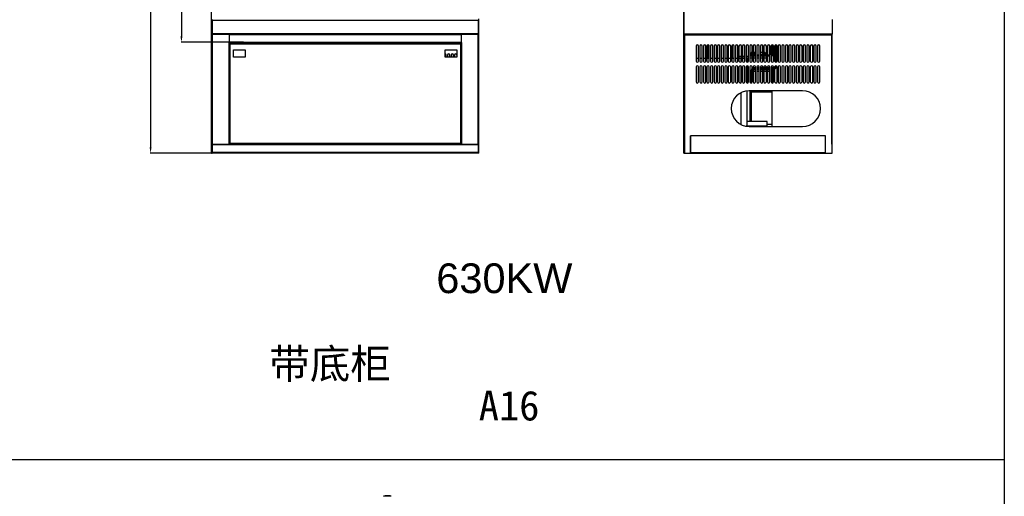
# Model space of a CAD drawing. Header units: millimetres. Extents: x 1117 to 38156, y -1945 to 7303.
# Tile 793 of 831: x 31505 to 34818, y 2999 to 4601. Entities that reach past the tile are written whole.
import ezdxf

# ---------------------------------------------------------------- set-up
doc = ezdxf.new("R2010")
doc.units = ezdxf.units.MM
doc.styles.get("Standard").update_dxf_attribs({"font": 'arial.ttf'})
doc.dimstyles.new('ISO-25', dxfattribs={"dimtxt": 2.5, "dimasz": 2.5, "dimexe": 1.25, "dimexo": 0.625, "dimtad": 1, "dimtxsty": 'Standard', "dimcen": 2.5, "dimadec": 0, "dimazin": 0, "dimtfac": 1, "dimtmove": 0, "dimatfit": 3, "dimfxl": 0, "dimarcsym": 0})

# ---------------------------------------------------------------- blocks, each defined once
blk = doc.blocks.new('*D241')
at = {"color": 0, "linetype": 'Continuous', "lineweight": -2}
for p, q in [((32149.6, 5908.6), (31944.1, 5908.6)), ((31945.3, 5888.6), (31945.3, 4172.6)), ((32151.6, 4152.6), (31944.1, 4152.6))]:
    blk.add_line(p, q, dxfattribs=at)
at = {"color": 0, "linetype": 'Continuous'}
for points in [[(31942, 5888.6), (31948.6, 5888.6), (31945.3, 5908.6)], [(31942, 4172.6), (31948.6, 4172.6), (31945.3, 4152.6)]]:
    blk.add_solid(points, dxfattribs=at)
at = {"layer": 'Defpoints', "color": 0, "linetype": 'Continuous'}
for p in [(32150.2, 5908.6), (31945.3, 4152.6), (32152.2, 4152.6)]:
    blk.add_point(p, dxfattribs=at)
at = {"color": 0, "linetype": 'Continuous', "insert": (31911.3, 5092.9), "char_height": 25, "width": 61.688, "attachment_point": 2, "rotation": 90, "line_spacing_factor": 0.9}
blk.add_mtext('1756', dxfattribs=at)
blk = doc.blocks.new('*D242')
at = {"color": 0, "linetype": 'Continuous', "lineweight": -2}
for p, q in [((32257.6, 5888.6), (32047.9, 5888.6)), ((32049.2, 5868.6), (32049.2, 4545.6)), ((32257.6, 4525.6), (32047.9, 4525.6))]:
    blk.add_line(p, q, dxfattribs=at)
at = {"color": 0, "linetype": 'Continuous'}
for points in [[(32045.8, 5868.6), (32052.5, 5868.6), (32049.2, 5888.6)], [(32045.8, 4545.6), (32052.5, 4545.6), (32049.2, 4525.6)]]:
    blk.add_solid(points, dxfattribs=at)
at = {"layer": 'Defpoints', "color": 0, "linetype": 'Continuous'}
for p in [(32258.2, 5888.6), (32049.2, 4525.6), (32258.2, 4525.6)]:
    blk.add_point(p, dxfattribs=at)
at = {"color": 0, "linetype": 'Continuous', "insert": (32015.2, 5374.6), "char_height": 25, "width": 61.688, "attachment_point": 2, "rotation": 90, "line_spacing_factor": 0.9}
blk.add_mtext('1363', dxfattribs=at)

msp = doc.modelspace()

# ---------------------------------------------------------------- linework, layer by layer
for p, q in [((34817.987, 6709.046), (34817.987, -1944.523)), ((24456.866, 3122.492), (34817.987, 3122.492))]:
    msp.add_line(p, q)
at = {"color": 7, "linetype": 'Continuous'}
for p, q in [((32150.22, 4552.577), (32150.22, 5908.577)), ((33739.247, 4152.577), (33739.247, 5906.577)), ((33741.247, 4552.577), (33741.247, 5906.577)), ((32152.22, 4602.577), (32152.22, 4552.577)), ((32152.22, 4600.377), (33048.22, 4600.377)), ((33048.22, 4602.577), (33048.22, 4600.377)), ((33048.22, 4554.777), (33048.22, 4600.377)), ((33050.22, 4152.577), (33050.22, 4604.577)), ((34239.247, 4602.577), (34239.247, 4552.577)), ((32151.32, 4552.577), (32150.22, 4552.577)), ((32150.22, 4152.577), (32150.22, 4552.577)), ((32151.32, 4552.577), (32210.22, 4552.577)), ((32152.22, 4554.777), (33048.22, 4554.777)), ((32152.42, 4552.577), (32152.42, 4182.577)), ((32990.22, 4552.577), (32210.22, 4552.577)), ((32210.22, 4552.577), (32210.22, 4524.577)), ((32990.22, 4550.577), (32210.22, 4550.577)), ((32990.22, 4552.577), (33049.576, 4552.577)), ((32990.22, 4552.577), (32990.22, 4524.577)), ((33048.02, 4182.577), (33048.02, 4552.577)), ((33048.22, 4554.777), (33048.22, 4552.577)), ((33050.22, 4552.577), (33049.576, 4552.577)), ((33739.247, 4552.577), (33739.891, 4552.577)), ((33741.447, 4552.577), (33739.891, 4552.577)), ((34237.047, 4552.577), (33741.447, 4552.577)), ((33741.447, 4552.577), (33741.447, 4152.577)), ((33741.447, 4550.377), (34237.047, 4550.377)), ((34237.047, 4552.577), (34239.247, 4552.577)), ((34237.047, 4552.577), (34237.047, 4182.577)), ((34239.247, 4152.577), (34239.247, 4552.577)), ((32208.02, 4524.577), (32210.22, 4524.577)), ((32208.02, 4524.577), (32208.02, 4182.577)), ((32990.22, 4524.577), (32210.22, 4524.577)), ((32210.22, 4524.577), (32210.22, 4522.577)), ((32990.22, 4522.577), (32210.22, 4522.577)), ((32210.22, 4522.577), (32210.22, 4182.577)), ((32211.22, 4511.577), (32210.22, 4511.577)), ((32210.42, 4511.077), (32211.22, 4511.077)), ((32210.42, 4182.577), (32210.42, 4511.077)), ((32211.22, 4521.577), (32989.22, 4521.577)), ((32211.22, 4183.577), (32211.22, 4521.577)), ((32211.22, 4520.177), (32989.22, 4520.177)), ((32212.62, 4184.977), (32212.62, 4520.177)), ((32987.82, 4520.177), (32987.82, 4184.977)), ((32989.22, 4183.577), (32989.22, 4521.577)), ((32990.22, 4511.577), (32989.22, 4511.577)), ((32989.22, 4511.077), (32990.02, 4511.077)), ((32990.02, 4511.077), (32990.02, 4182.577)), ((32992.42, 4524.577), (32990.22, 4524.577)), ((32990.22, 4524.577), (32990.22, 4522.577)), ((32990.22, 4182.577), (32990.22, 4522.577)), ((32992.42, 4182.577), (32992.42, 4524.577)), ((33781.247, 4512.577), (33781.247, 4462.577)), ((33789.247, 4462.577), (33789.247, 4512.577)), ((33793.247, 4512.577), (33793.247, 4462.577)), ((33801.247, 4462.577), (33801.247, 4512.577)), ((33805.247, 4512.577), (33805.247, 4462.577)), ((33813.247, 4462.577), (33813.247, 4512.577)), ((33817.247, 4512.577), (33817.247, 4462.577)), ((33820.247, 4472.577), (33820.247, 4516.378)), ((33823.247, 4515.959), (33823.247, 4492.577)), ((33825.247, 4462.577), (33825.247, 4512.577)), ((33829.247, 4512.577), (33829.247, 4462.577)), ((33837.247, 4462.577), (33837.247, 4512.577)), ((33841.247, 4512.577), (33841.247, 4462.577)), ((33849.247, 4462.577), (33849.247, 4512.577)), ((33853.247, 4512.577), (33853.247, 4462.577)), ((33861.247, 4462.577), (33861.247, 4512.577)), ((33865.247, 4512.577), (33865.247, 4462.577)), ((33873.247, 4462.577), (33873.247, 4512.577)), ((33877.247, 4512.577), (33877.247, 4462.577)), ((33885.247, 4462.577), (33885.247, 4512.577)), ((33889.247, 4512.577), (33889.247, 4462.577)), ((33897.247, 4462.577), (33897.247, 4512.577)), ((33901.247, 4512.577), (33901.247, 4462.577)), ((33902.247, 4515.148), (33902.247, 4472.577)), ((33909.247, 4462.577), (33909.247, 4512.577)), ((33913.247, 4512.577), (33913.247, 4462.577)), ((33921.247, 4462.577), (33921.247, 4512.577)), ((33925.247, 4512.577), (33925.247, 4462.577)), ((33933.247, 4462.577), (33933.247, 4512.577)), ((33937.247, 4512.577), (33937.247, 4462.577)), ((33945.247, 4462.577), (33945.247, 4512.577)), ((33949.247, 4512.577), (33949.247, 4462.577)), ((33957.247, 4462.577), (33957.247, 4512.577)), ((33961.247, 4512.577), (33961.247, 4462.577)), ((33969.247, 4462.577), (33969.247, 4512.577)), ((33973.247, 4512.577), (33973.247, 4462.577)), ((33981.247, 4462.577), (33981.247, 4512.577)), ((33985.247, 4512.577), (33985.247, 4462.577)), ((33993.247, 4462.577), (33993.247, 4512.577)), ((33997.247, 4512.577), (33997.247, 4462.577)), ((34005.247, 4462.577), (34005.247, 4512.577)), ((34009.247, 4512.577), (34009.247, 4462.577)), ((34017.247, 4462.577), (34017.247, 4512.577)), ((34021.247, 4512.577), (34021.247, 4462.577)), ((34029.247, 4462.577), (34029.247, 4512.577)), ((34033.247, 4512.577), (34033.247, 4462.577)), ((34033.747, 4484.577), (34033.747, 4514.4)), ((34037.747, 4484.577), (34037.747, 4516.477)), ((34041.247, 4462.577), (34041.247, 4512.577)), ((34045.247, 4512.577), (34045.247, 4462.577)), ((34048.747, 4458.676), (34048.747, 4516.477)), ((34052.747, 4460.753), (34052.747, 4514.4)), ((34053.247, 4462.577), (34053.247, 4512.577)), ((34057.247, 4512.577), (34057.247, 4462.577)), ((34065.247, 4462.577), (34065.247, 4512.577)), ((34069.247, 4512.577), (34069.247, 4462.577)), ((34077.247, 4462.577), (34077.247, 4512.577)), ((34081.247, 4512.577), (34081.247, 4462.577)), ((34089.247, 4462.577), (34089.247, 4512.577)), ((34093.247, 4512.577), (34093.247, 4462.577)), ((34101.247, 4462.577), (34101.247, 4512.577)), ((34105.247, 4512.577), (34105.247, 4462.577)), ((34113.247, 4462.577), (34113.247, 4512.577)), ((34117.247, 4512.577), (34117.247, 4462.577)), ((34125.247, 4462.577), (34125.247, 4512.577)), ((34129.247, 4512.577), (34129.247, 4462.577)), ((34137.247, 4462.577), (34137.247, 4512.577)), ((34141.247, 4512.577), (34141.247, 4462.577)), ((34149.247, 4462.577), (34149.247, 4512.577)), ((34153.247, 4512.577), (34153.247, 4462.577)), ((34161.247, 4462.577), (34161.247, 4512.577)), ((34165.247, 4512.577), (34165.247, 4462.577)), ((34173.247, 4462.577), (34173.247, 4512.577)), ((34177.247, 4512.577), (34177.247, 4462.577)), ((34185.247, 4462.577), (34185.247, 4512.577)), ((34189.247, 4512.577), (34189.247, 4462.577)), ((34197.247, 4462.577), (34197.247, 4512.577)), ((32224.22, 4499.977), (32263.72, 4499.977)), ((32224.22, 4475.177), (32224.22, 4499.977)), ((32263.72, 4475.177), (32224.22, 4475.177)), ((32263.72, 4499.977), (32263.72, 4475.177)), ((32936.72, 4499.977), (32976.22, 4499.977)), ((32936.72, 4475.177), (32936.72, 4499.977)), ((32976.22, 4475.177), (32936.72, 4475.177)), ((32940.22, 4475.177), (32940.22, 4482.577)), ((32944.22, 4482.577), (32944.22, 4475.177)), ((32952.22, 4475.177), (32952.22, 4482.577)), ((32956.22, 4482.577), (32956.22, 4475.177)), ((32964.22, 4475.177), (32964.22, 4482.577)), ((32968.22, 4482.577), (32968.22, 4475.177)), ((32976.22, 4499.977), (32976.22, 4475.177)), ((33820.247, 4492.577), (33823.247, 4492.577)), ((33925.247, 4478.577), (33933.247, 4478.577)), ((33926.247, 4473.577), (33933.247, 4473.577)), ((33926.247, 4472.577), (33926.247, 4473.577)), ((33937.247, 4478.577), (33945.247, 4478.577)), ((33937.247, 4473.577), (33945.247, 4473.577)), ((33949.247, 4478.577), (33957.247, 4478.577)), ((33949.247, 4473.577), (33957.247, 4473.577)), ((33961.247, 4482.577), (33969.247, 4482.577)), ((33969.247, 4478.577), (33961.247, 4478.577)), ((33961.247, 4473.577), (33969.247, 4473.577)), ((33962.747, 4478.577), (33962.747, 4482.577)), ((33967.241, 4490.977), (33966.747, 4490.691)), ((33966.747, 4482.862), (33966.747, 4490.691)), ((33966.747, 4482.862), (33967.241, 4482.577)), ((33969.247, 4490.977), (33967.241, 4490.977)), ((33981.247, 4490.977), (33973.247, 4490.977)), ((33981.247, 4482.577), (33973.247, 4482.577)), ((33981.247, 4478.577), (33973.247, 4478.577)), ((33973.247, 4473.577), (33981.247, 4473.577)), ((33974.747, 4489.977), (33974.747, 4483.577)), ((33993.247, 4482.577), (33985.247, 4482.577)), ((33993.247, 4478.577), (33985.247, 4478.577)), ((33985.247, 4473.577), (33993.247, 4473.577)), ((34005.247, 4490.977), (33997.247, 4490.977)), ((34005.247, 4482.577), (33997.247, 4482.577)), ((34005.247, 4478.577), (33997.247, 4478.577)), ((33997.247, 4473.577), (34005.247, 4473.577)), ((34004.747, 4489.977), (34004.747, 4483.577)), ((34012.252, 4490.977), (34009.247, 4490.977)), ((34017.247, 4482.577), (34009.247, 4482.577)), ((34017.247, 4478.577), (34009.247, 4478.577)), ((34009.247, 4473.577), (34017.247, 4473.577)), ((34012.252, 4490.977), (34012.747, 4490.691)), ((34012.747, 4482.862), (34012.252, 4482.577)), ((34012.747, 4482.862), (34012.747, 4490.691)), ((34029.247, 4482.577), (34021.247, 4482.577)), ((34029.247, 4478.577), (34021.247, 4478.577)), ((34033.747, 4484.577), (34037.747, 4484.577)), ((33781.247, 4472.577), (33789.247, 4472.577)), ((33781.247, 4442.577), (33781.247, 4392.577)), ((33789.247, 4392.577), (33789.247, 4442.577)), ((33793.247, 4472.577), (33801.247, 4472.577)), ((33793.247, 4442.577), (33793.247, 4392.577)), ((33801.247, 4392.577), (33801.247, 4442.577)), ((33805.247, 4472.577), (33813.247, 4472.577)), ((33805.247, 4442.577), (33805.247, 4392.577)), ((33813.247, 4392.577), (33813.247, 4442.577)), ((33817.247, 4472.577), (33825.247, 4472.577)), ((33817.247, 4442.577), (33817.247, 4392.577)), ((33825.247, 4392.577), (33825.247, 4442.577)), ((33829.247, 4472.577), (33837.247, 4472.577)), ((33829.247, 4442.577), (33829.247, 4392.577)), ((33837.247, 4392.577), (33837.247, 4442.577)), ((33841.247, 4472.577), (33849.247, 4472.577)), ((33841.247, 4442.577), (33841.247, 4392.577)), ((33849.247, 4392.577), (33849.247, 4442.577)), ((33853.247, 4472.577), (33861.247, 4472.577)), ((33853.247, 4442.577), (33853.247, 4392.577)), ((33861.247, 4392.577), (33861.247, 4442.577)), ((33865.247, 4472.577), (33873.247, 4472.577)), ((33865.247, 4442.577), (33865.247, 4392.577)), ((33873.247, 4392.577), (33873.247, 4442.577)), ((33877.247, 4472.577), (33885.247, 4472.577)), ((33877.247, 4442.577), (33877.247, 4392.577)), ((33885.247, 4392.577), (33885.247, 4442.577)), ((33889.247, 4472.577), (33897.247, 4472.577)), ((33889.247, 4442.577), (33889.247, 4392.577)), ((33897.247, 4392.577), (33897.247, 4442.577)), ((33901.247, 4472.577), (33909.247, 4472.577)), ((33901.247, 4442.577), (33901.247, 4392.577)), ((33909.247, 4392.577), (33909.247, 4442.577)), ((33913.247, 4472.577), (33921.247, 4472.577)), ((33913.247, 4442.577), (33913.247, 4392.577)), ((33921.247, 4392.577), (33921.247, 4442.577)), ((33925.247, 4472.577), (33933.247, 4472.577)), ((33925.247, 4442.577), (33925.247, 4392.577)), ((33931.247, 4472.577), (33931.247, 4459.195)), ((33931.247, 4445.959), (33931.247, 4389.195)), ((33933.247, 4392.577), (33933.247, 4442.577)), ((33937.247, 4472.577), (33945.247, 4472.577)), ((33937.247, 4442.577), (33937.247, 4392.577)), ((33945.247, 4392.577), (33945.247, 4442.577)), ((33949.247, 4472.577), (33951.247, 4472.577)), ((33949.247, 4442.577), (33949.247, 4392.577)), ((33951.247, 4472.577), (33951.247, 4459.195)), ((33951.247, 4445.959), (33951.247, 4389.195)), ((33957.247, 4392.577), (33957.247, 4442.577)), ((33961.247, 4442.577), (33961.247, 4392.577)), ((33969.247, 4392.577), (33969.247, 4442.577)), ((33973.247, 4442.577), (33973.247, 4392.577)), ((33973.247, 4440.577), (33981.247, 4440.577)), ((33975.247, 4440.577), (33975.247, 4436.577)), ((33981.247, 4392.577), (33981.247, 4442.577)), ((33985.247, 4442.577), (33985.247, 4392.577)), ((33993.247, 4440.577), (33985.247, 4440.577)), ((33993.247, 4392.577), (33993.247, 4442.577)), ((33997.247, 4442.577), (33997.247, 4392.577)), ((34005.247, 4440.577), (33997.247, 4440.577)), ((34005.247, 4392.577), (34005.247, 4442.577)), ((34009.247, 4442.577), (34009.247, 4392.577)), ((34017.247, 4440.577), (34009.247, 4440.577)), ((34017.247, 4392.577), (34017.247, 4442.577)), ((34021.247, 4442.577), (34021.247, 4392.577)), ((34029.247, 4440.577), (34021.247, 4440.577)), ((34029.247, 4392.577), (34029.247, 4442.577)), ((34033.247, 4442.577), (34033.247, 4392.577)), ((34041.247, 4440.577), (34033.247, 4440.577)), ((34041.247, 4392.577), (34041.247, 4442.577)), ((34045.247, 4442.577), (34045.247, 4392.577)), ((34048.747, 4444.577), (34048.747, 4446.477)), ((34052.628, 4444.577), (34048.747, 4444.577)), ((34053.247, 4392.577), (34053.247, 4442.577)), ((34057.247, 4442.577), (34057.247, 4392.577)), ((34065.247, 4392.577), (34065.247, 4442.577)), ((34069.247, 4442.577), (34069.247, 4392.577)), ((34077.247, 4392.577), (34077.247, 4442.577)), ((34081.247, 4442.577), (34081.247, 4392.577)), ((34089.247, 4392.577), (34089.247, 4442.577)), ((34093.247, 4442.577), (34093.247, 4392.577)), ((34101.247, 4392.577), (34101.247, 4442.577)), ((34105.247, 4442.577), (34105.247, 4392.577)), ((34113.247, 4392.577), (34113.247, 4442.577)), ((34117.247, 4442.577), (34117.247, 4392.577)), ((34125.247, 4392.577), (34125.247, 4442.577)), ((34129.247, 4442.577), (34129.247, 4392.577)), ((34137.247, 4392.577), (34137.247, 4442.577)), ((34141.247, 4442.577), (34141.247, 4392.577)), ((34149.247, 4392.577), (34149.247, 4442.577)), ((34153.247, 4442.577), (34153.247, 4392.577)), ((34161.247, 4392.577), (34161.247, 4442.577)), ((34165.247, 4442.577), (34165.247, 4392.577)), ((34173.247, 4392.577), (34173.247, 4442.577)), ((34177.247, 4442.577), (34177.247, 4392.577)), ((34185.247, 4392.577), (34185.247, 4442.577)), ((34189.247, 4442.577), (34189.247, 4392.577)), ((34197.247, 4392.577), (34197.247, 4442.577)), ((33951.247, 4430.577), (33957.247, 4430.577)), ((33961.247, 4430.577), (33967.247, 4430.577)), ((33961.247, 4424.577), (33967.247, 4424.577)), ((33967.247, 4436.577), (33969.247, 4436.577)), ((33967.247, 4436.577), (33967.247, 4432.577)), ((33969.247, 4432.577), (33967.247, 4432.577)), ((33967.247, 4389.195), (33967.247, 4432.577)), ((33967.247, 4428.577), (33969.247, 4428.577)), ((33981.247, 4436.577), (33973.247, 4436.577)), ((33981.247, 4432.577), (33973.247, 4432.577)), ((33973.247, 4428.577), (33981.247, 4428.577)), ((33993.247, 4436.577), (33985.247, 4436.577)), ((33993.247, 4432.577), (33985.247, 4432.577)), ((33985.247, 4428.577), (33993.247, 4428.577)), ((34005.247, 4436.577), (33997.247, 4436.577)), ((34005.247, 4432.577), (33997.247, 4432.577)), ((33997.247, 4428.577), (34005.247, 4428.577)), ((34017.247, 4436.577), (34009.247, 4436.577)), ((34017.247, 4432.577), (34009.247, 4432.577)), ((34009.247, 4428.577), (34017.247, 4428.577)), ((34029.247, 4436.577), (34021.247, 4436.577)), ((34029.247, 4432.577), (34021.247, 4432.577)), ((34021.247, 4428.577), (34029.247, 4428.577)), ((34041.247, 4436.577), (34033.247, 4436.577)), ((34037.247, 4432.577), (34033.247, 4432.577)), ((34033.247, 4428.577), (34037.247, 4428.577)), ((34034.247, 4436.577), (34034.247, 4432.577)), ((34037.247, 4436.577), (34037.247, 4432.577)), ((34037.247, 4388.577), (34037.247, 4432.577)), ((33931.247, 4355.313), (33931.247, 4249.84)), ((33951.247, 4361.736), (33951.247, 4243.577)), ((34139.247, 4362.577), (33959.247, 4362.577)), ((33961.247, 4362.577), (33961.247, 4258.577)), ((33967.247, 4258.577), (33967.247, 4362.577)), ((33967.247, 4358.577), (34037.247, 4358.577)), ((34037.247, 4242.577), (34037.247, 4362.577)), ((34019.747, 4243.577), (33949.732, 4243.577)), ((34019.747, 4258.577), (33951.247, 4258.577)), ((33959.247, 4242.577), (34139.247, 4242.577)), ((33961.247, 4243.577), (33961.247, 4242.577)), ((33967.247, 4242.577), (33967.247, 4243.577)), ((34019.747, 4243.577), (34019.747, 4258.577)), ((34037.247, 4248.577), (34019.747, 4248.577)), ((34216.747, 4210.577), (33761.747, 4210.577)), ((33761.747, 4152.577), (33761.747, 4210.577)), ((34216.747, 4210.377), (33761.747, 4210.377)), ((33761.947, 4210.377), (33761.947, 4154.777)), ((34216.547, 4154.777), (34216.547, 4210.377)), ((34216.747, 4152.577), (34216.747, 4210.577)), ((32150.22, 4182.577), (32152.22, 4182.577)), ((32152.22, 4182.577), (33048.862, 4182.577)), ((32152.22, 4180.377), (32152.22, 4182.577)), ((33048.22, 4180.377), (32152.22, 4180.377)), ((32152.22, 4180.377), (32152.22, 4154.777)), ((32989.22, 4184.977), (32211.22, 4184.977)), ((32989.22, 4183.577), (32211.22, 4183.577)), ((32223.22, 4183.577), (32223.22, 4182.577)), ((32277.72, 4183.577), (32277.72, 4182.577)), ((32367.22, 4182.577), (32367.22, 4183.577)), ((32373.22, 4182.577), (32373.22, 4183.577)), ((32497.72, 4183.577), (32497.72, 4182.577)), ((32827.22, 4182.577), (32827.22, 4183.577)), ((32833.22, 4182.577), (32833.22, 4183.577)), ((32977.22, 4182.577), (32977.22, 4183.577)), ((33048.22, 4182.577), (33048.22, 4180.377)), ((33048.22, 4154.777), (33048.22, 4180.377)), ((33050.22, 4182.577), (33048.862, 4182.577)), ((34237.047, 4182.577), (34239.247, 4182.577)), ((32150.22, 4152.577), (32152.22, 4152.577)), ((33048.22, 4154.777), (32152.22, 4154.777)), ((32152.22, 4152.577), (32152.22, 4154.777)), ((33048.22, 4152.577), (32152.22, 4152.577)), ((33048.22, 4154.777), (33048.22, 4152.577)), ((33050.22, 4152.577), (33048.22, 4152.577)), ((33739.247, 4152.577), (34239.247, 4152.577)), ((33761.747, 4154.777), (34216.747, 4154.777)), ((33761.747, 4154.577), (34216.747, 4154.577)), ((33819.347, 4154.577), (33819.347, 4152.577)), ((33822.747, 4154.577), (33822.747, 4152.577)), ((33835.747, 4154.577), (33835.747, 4152.577)), ((33839.147, 4154.577), (33839.147, 4152.577)), ((34139.347, 4154.577), (34139.347, 4152.577)), ((34142.747, 4154.577), (34142.747, 4152.577)), ((34155.747, 4154.577), (34155.747, 4152.577)), ((34158.747, 4154.577), (34158.747, 4152.577)), ((32754.389, 2999.03), (32729.367, 2999.03)), ((32734.804, 2999.976), (32730.027, 2999.174)), ((32730.027, 2999.174), (32730.069, 2999.182)), ((32730.069, 2999.182), (32734.808, 2999.977)), ((32734.85, 2999.983), (32734.804, 2999.976)), ((32734.85, 2999.983), (32734.808, 2999.977)), ((32735.841, 3000.098), (32735.947, 3000.103)), ((32747.915, 3000.098), (32735.841, 3000.098)), ((32735.947, 3000.103), (32747.809, 3000.103)), ((32746.033, 3000.103), (32746.033, 3000.112)), ((32747.915, 3000.098), (32747.809, 3000.103))]:
    msp.add_line(p, q, dxfattribs=at)
for centre, radius, start, end in [((33785.247, 4512.577), 4, 0, 180), ((33797.247, 4512.577), 4, 0, 180), ((33809.247, 4512.577), 4, 0, 180), ((33821.247, 4512.577), 4, 0, 180), ((33833.247, 4512.577), 4, 0, 180), ((33845.247, 4512.577), 4, 0, 180), ((33857.247, 4512.577), 4, 0, 180), ((33869.247, 4512.577), 4, 0, 180), ((33881.247, 4512.577), 4, 0, 180), ((33893.247, 4512.577), 4, 0, 180), ((33905.247, 4512.577), 4, 0, 180), ((33917.247, 4512.577), 4, 0, 180), ((33929.247, 4512.577), 4, 0, 180), ((33941.247, 4512.577), 4, 0, 180), ((33953.247, 4512.577), 4, 0, 180), ((33965.247, 4512.577), 4, 0, 180), ((33977.247, 4512.577), 4, 0, 180), ((33989.247, 4512.577), 4, 0, 180), ((34001.247, 4512.577), 4, 0, 180), ((34013.247, 4512.577), 4, 0, 180), ((34025.247, 4512.577), 4, 0, 180), ((34037.247, 4512.577), 4, 0, 180), ((34049.247, 4512.577), 4, 0, 180), ((34061.247, 4512.577), 4, 0, 180), ((34073.247, 4512.577), 4, 0, 180), ((34085.247, 4512.577), 4, 0, 180), ((34097.247, 4512.577), 4, 0, 180), ((34109.247, 4512.577), 4, 0, 180), ((34121.247, 4512.577), 4, 0, 180), ((34133.247, 4512.577), 4, 0, 180), ((34145.247, 4512.577), 4, 0, 180), ((34157.247, 4512.577), 4, 0, 180), ((34169.247, 4512.577), 4, 0, 180), ((34181.247, 4512.577), 4, 0, 180), ((34193.247, 4512.577), 4, 0, 180), ((32936.22, 4482.577), 4, 0, 82.695248), ((32948.22, 4482.577), 4, 0, 180), ((32960.22, 4482.577), 4, 0, 180), ((32972.22, 4482.577), 4, 0, 180), ((34010.331, 4473.239), 17.645, 106.753796, 108.452022), ((34010.331, 4500.314), 17.645, 251.547978, 253.246204), ((34031.747, 4484.577), 6, 284.533537, 0), ((34029.747, 4486.577), 4, 331.24651, 0), ((34031.747, 4484.577), 2, 318.854283, 0), ((33785.247, 4462.577), 4, 180, 0), ((33785.247, 4442.577), 4, 0, 180), ((33797.247, 4462.577), 4, 180, 0), ((33797.247, 4442.577), 4, 0, 180), ((33809.247, 4462.577), 4, 180, 0), ((33809.247, 4442.577), 4, 0, 180), ((33821.247, 4462.577), 4, 180, 0), ((33821.247, 4442.577), 4, 0, 180), ((33833.247, 4462.577), 4, 180, 0), ((33833.247, 4442.577), 4, 0, 180), ((33845.247, 4462.577), 4, 180, 0), ((33845.247, 4442.577), 4, 0, 180), ((33857.247, 4462.577), 4, 180, 0), ((33857.247, 4442.577), 4, 0, 180), ((33869.247, 4462.577), 4, 180, 0), ((33869.247, 4442.577), 4, 0, 180), ((33881.247, 4462.577), 4, 180, 0), ((33881.247, 4442.577), 4, 0, 180), ((33893.247, 4462.577), 4, 180, 0), ((33893.247, 4442.577), 4, 0, 180), ((33905.247, 4462.577), 4, 180, 0), ((33905.247, 4442.577), 4, 0, 180), ((33917.247, 4462.577), 4, 180, 0), ((33917.247, 4442.577), 4, 0, 180), ((33929.247, 4462.577), 4, 180, 0), ((33929.247, 4442.577), 4, 0, 180), ((33941.247, 4462.577), 4, 180, 0), ((33941.247, 4442.577), 4, 0, 180), ((33953.247, 4462.577), 4, 180, 0), ((33953.247, 4442.577), 4, 0, 180), ((33965.247, 4462.577), 4, 180, 0), ((33965.247, 4442.577), 4, 0, 180), ((33977.247, 4462.577), 4, 180, 0), ((33977.247, 4442.577), 4, 0, 180), ((33989.247, 4462.577), 4, 180, 0), ((33989.247, 4442.577), 4, 0, 180), ((34001.247, 4462.577), 4, 180, 0), ((34001.247, 4442.577), 4, 0, 180), ((34013.247, 4462.577), 4, 180, 0), ((34013.247, 4442.577), 4, 0, 180), ((34025.247, 4462.577), 4, 180, 0), ((34025.247, 4442.577), 4, 0, 180), ((34037.247, 4462.577), 4, 180, 0), ((34037.247, 4442.577), 4, 0, 180), ((34049.247, 4462.577), 4, 180, 0), ((34049.247, 4442.577), 4, 0, 180), ((34044.747, 4444.577), 4, 277.198636, 0), ((34044.747, 4444.577), 8, 273.609911, 358.855868), ((34061.247, 4462.577), 4, 180, 0), ((34061.247, 4442.577), 4, 0, 180), ((34073.247, 4462.577), 4, 180, 0), ((34073.247, 4442.577), 4, 0, 180), ((34085.247, 4462.577), 4, 180, 0), ((34085.247, 4442.577), 4, 0, 180), ((34097.247, 4462.577), 4, 180, 0), ((34097.247, 4442.577), 4, 0, 180), ((34109.247, 4462.577), 4, 180, 0), ((34109.247, 4442.577), 4, 0, 180), ((34121.247, 4462.577), 4, 180, 0), ((34121.247, 4442.577), 4, 0, 180), ((34133.247, 4462.577), 4, 180, 0), ((34133.247, 4442.577), 4, 0, 180), ((34145.247, 4462.577), 4, 180, 0), ((34145.247, 4442.577), 4, 0, 180), ((34157.247, 4462.577), 4, 180, 0), ((34157.247, 4442.577), 4, 0, 180), ((34169.247, 4462.577), 4, 180, 0), ((34169.247, 4442.577), 4, 0, 180), ((34181.247, 4462.577), 4, 180, 0), ((34181.247, 4442.577), 4, 0, 180), ((34193.247, 4462.577), 4, 180, 0), ((34193.247, 4442.577), 4, 0, 180), ((33785.247, 4392.577), 4, 180, 0), ((33797.247, 4392.577), 4, 180, 0), ((33809.247, 4392.577), 4, 180, 0), ((33821.247, 4392.577), 4, 180, 0), ((33833.247, 4392.577), 4, 180, 0), ((33845.247, 4392.577), 4, 180, 0), ((33857.247, 4392.577), 4, 180, 0), ((33869.247, 4392.577), 4, 180, 0), ((33881.247, 4392.577), 4, 180, 0), ((33893.247, 4392.577), 4, 180, 0), ((33905.247, 4392.577), 4, 180, 0), ((33917.247, 4392.577), 4, 180, 0), ((33929.247, 4392.577), 4, 180, 0), ((33941.247, 4392.577), 4, 180, 0), ((33953.247, 4392.577), 4, 180, 0), ((33965.247, 4392.577), 4, 180, 0), ((33977.247, 4392.577), 4, 180, 0), ((33989.247, 4392.577), 4, 180, 0), ((34001.247, 4392.577), 4, 180, 0), ((34013.247, 4392.577), 4, 180, 0), ((34025.247, 4392.577), 4, 180, 0), ((34037.247, 4392.577), 4, 180, 0), ((34049.247, 4392.577), 4, 180, 0), ((34061.247, 4392.577), 4, 180, 0), ((34073.247, 4392.577), 4, 180, 0), ((34085.247, 4392.577), 4, 180, 0), ((34097.247, 4392.577), 4, 180, 0), ((34109.247, 4392.577), 4, 180, 0), ((34121.247, 4392.577), 4, 180, 0), ((34133.247, 4392.577), 4, 180, 0), ((34145.247, 4392.577), 4, 180, 0), ((34157.247, 4392.577), 4, 180, 0), ((34169.247, 4392.577), 4, 180, 0), ((34181.247, 4392.577), 4, 180, 0), ((34193.247, 4392.577), 4, 180, 0), ((33959.247, 4302.577), 60, 90, 270), ((34139.247, 4302.577), 60, 270, 90), ((32729.476, 2998.542), 0.5, 102.660686, 179), ((32741.878, 2943.334), 57.083, 101.982746, 102.660686), ((32741.878, 2943.334), 57.083, 96.070552, 97.071821), ((32741.878, 3024.418), 24.658, 279.56428, 279.700921), ((32741.878, 2943.334), 57.083, 77.339314, 83.929448), ((32754.28, 2998.542), 0.5, 1, 77.339314)]:
    msp.add_arc(centre, radius, start, end, dxfattribs=at)
for points, knots in [([(33969.246, 4490.584), (33969.034, 4490.554), (33968.188, 4490.411), (33967.358, 4490.181), (33966.747, 4489.977)], [0, 0, 0, 0, 0.24916066, 1, 1, 1, 1]), ([(33969.246, 4482.969), (33969.034, 4482.999), (33968.188, 4483.143), (33967.358, 4483.373), (33966.747, 4483.577)], [0, 0, 0, 0, 0.24916066, 1, 1, 1, 1]), ([(33974.747, 4489.977), (33974.623, 4490.018), (33974.129, 4490.177), (33973.627, 4490.314), (33973.248, 4490.4)], [0, 0, 0, 0, 0.25064595, 1, 1, 1, 1]), ([(33974.747, 4483.577), (33974.623, 4483.536), (33974.129, 4483.377), (33973.627, 4483.24), (33973.248, 4483.154)], [0, 0, 0, 0, 0.25064595, 1, 1, 1, 1]), ([(33981.248, 4490.4), (33980.712, 4490.521), (33979.624, 4490.697), (33977.97, 4490.706), (33976.334, 4490.455), (33975.271, 4490.152), (33974.747, 4489.977)], [0, 0, 0, 0, 0.24982335, 0.49886807, 0.7486079, 1, 1, 1, 1]), ([(33981.248, 4483.154), (33980.712, 4483.033), (33979.624, 4482.856), (33977.97, 4482.848), (33976.334, 4483.099), (33975.271, 4483.402), (33974.747, 4483.577)], [0, 0, 0, 0, 0.24982335, 0.49886807, 0.7486079, 1, 1, 1, 1]), ([(34004.747, 4489.977), (34004.14, 4490.179), (34002.91, 4490.521), (34001.007, 4490.748), (33999.096, 4490.616), (33997.855, 4490.318), (33997.245, 4490.135)], [0, 0, 0, 0, 0.25111534, 0.50041962, 0.74944735, 1, 1, 1, 1]), ([(34004.747, 4483.577), (34004.14, 4483.375), (34002.91, 4483.033), (34001.007, 4482.806), (33999.096, 4482.938), (33997.855, 4483.235), (33997.245, 4483.419)], [0, 0, 0, 0, 0.25111534, 0.50041962, 0.74944735, 1, 1, 1, 1]), ([(34012.747, 4489.977), (34012.179, 4490.166), (34011.028, 4490.49), (34009.84, 4490.651), (34009.247, 4490.679)], [0, 0, 0, 0, 0.50174021, 1, 1, 1, 1]), ([(34012.747, 4483.577), (34012.179, 4483.388), (34011.028, 4483.063), (34009.84, 4482.903), (34009.247, 4482.874)], [0, 0, 0, 0, 0.50174021, 1, 1, 1, 1])]:
    msp.add_open_spline(points, degree=3, knots=knots, dxfattribs=at)

# ---------------------------------------------------------------- texts
at = {"linetype": 'Continuous', "insert": (32906.672, 3781.883), "char_height": 100, "attachment_point": 1}
msp.add_mtext_dynamic_manual_height_columns('630KW', width=324.66994, gutter_width=1, heights=[0], dxfattribs=at)
at = {"char_height": 100, "attachment_point": 1}
for s, width, heights, insert in [('{\\fSimSun|b0|i0|c134|p54;带底柜}', 1727.82769, [497.905], (32344.707, 3494.277)), ('{\\fSimSun|b0|i0|c134|p54;A16}', 324.66994, [0], (33049.521, 3353.577))]:
    msp.add_mtext_dynamic_manual_height_columns(s, width=width, gutter_width=1, heights=heights, dxfattribs=dict(at, insert=insert))

# ---------------------------------------------------------------- dimensions: what is measured, and where the dimension line sits
at = {"linetype": 'Continuous'}
dim = msp.add_linear_dim(base=(31945.304, 4152.577), p1=(32150.22, 5908.577), p2=(32152.22, 4152.577), angle=270, dimstyle='ISO-25', override={"dimtxt": 25, "dimasz": 20, "dimdsep": 46}, dxfattribs=at)
dim.commit()
dim.dimension.update_dxf_attribs({"geometry": '*D241', "text_midpoint": (31945.304, 5092.919), "dimtype": 160})
at = {"color": 7, "linetype": 'Continuous'}
dim = msp.add_linear_dim(base=(32049.167, 4525.577), p1=(32258.22, 5888.577), p2=(32258.22, 4525.577), angle=270, dimstyle='ISO-25', override={"dimtxt": 25, "dimasz": 20, "dimdsep": 46}, dxfattribs=at)
dim.commit()
dim.dimension.update_dxf_attribs({"geometry": '*D242', "text_midpoint": (32049.167, 5374.639), "dimtype": 160})

doc.saveas('drawing.dxf')
